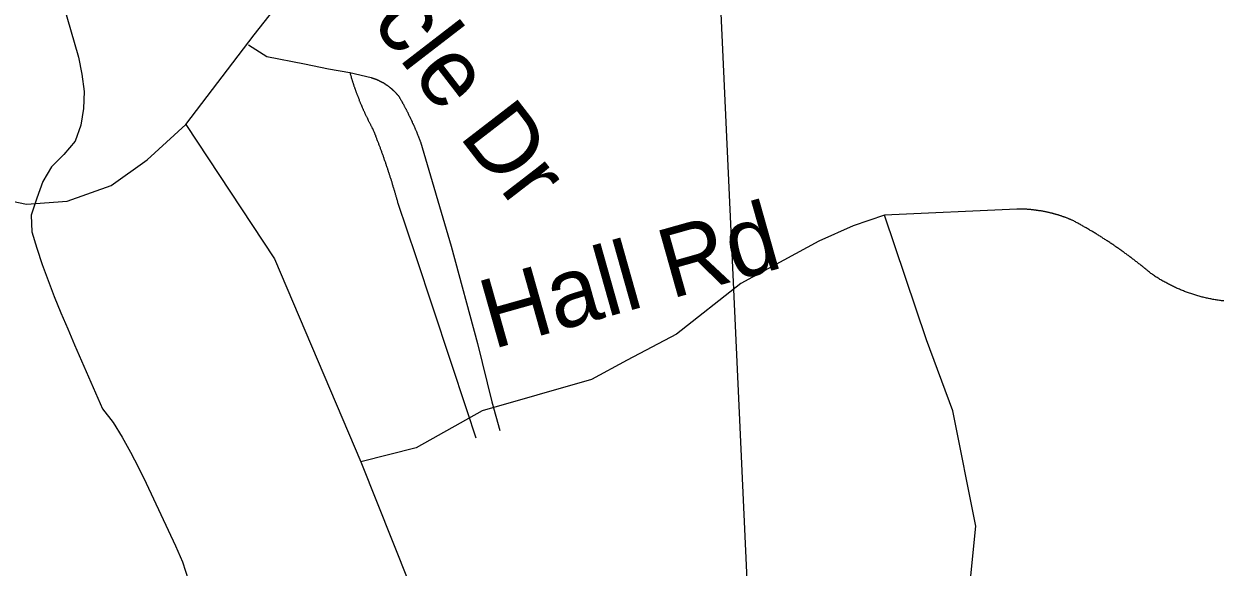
# Model space of a CAD drawing. Extents: x 1268485 to 1426702, y 514839 to 616766.
# Drawn here: x 1371058 to 1372195, y 572707 to 573222 of the extents above; entities that cross this region are included whole.
import ezdxf

# ---------------------------------------------------------------- set-up
doc = ezdxf.new("R2010")
doc.units = 0
for name, color, linetype in [('Old_Level_10', 7, 'Continuous'), ('Old_Level_11', 7, 'Continuous'), ('Old_Level_32', 7, 'Continuous'), ('Old_Level_35', 7, 'Continuous'), ('Old_Level_48', 7, 'Continuous'), ('Old_Level_49', 7, 'Continuous'), ('Old_Level_62', 7, 'Continuous')]:
    doc.layers.add(name, color=color, linetype=linetype)

msp = doc.modelspace()

# ---------------------------------------------------------------- linework, layer by layer
at = {"layer": 'Old_Level_32'}
for points in [[(1371211.857, 573126.234), (1371276.558, 573211.351), (1371326.368, 573274.277), (1371409.521, 573369.029), (1371451.38, 573435.55), (1371473.097, 573485.952), (1371485.901, 573561.835), (1371494.766, 573619.979), (1371504.615, 573846.347)], [(1369855.495, 573793.151), (1370338.736, 573380.57), (1370484.761, 573289.654), (1370744.361, 573193.672), (1370825.486, 573140.29), (1370890.386, 573107.82), (1370999.087, 573063.625), (1371060.742, 573050.637), (1371099.274, 573053.672), (1371141.133, 573068.454), (1371175.366, 573092.816), (1371211.857, 573126.234)], [(1371211.857, 573126.234), (1371296.011, 572998.85), (1371377.913, 572806.498)], [(1371874.27, 573040.412), (1371844.416, 573030.022), (1371811.967, 573015.734), (1371737.98, 572975.472), (1371676.974, 572927.416), (1371630.246, 572902.738), (1371596.499, 572884.555), (1371492.659, 572854.682), (1371430.355, 572819.614), (1371377.913, 572806.498)], [(1371875.533, 571281.822), (1371966.71, 571662.361), (1372018.048, 571872.812), (1372044.545, 571988.808), (1372041.233, 572048.464), (1372006.666, 572220.085), (1371943.248, 572548.659), (1371943.248, 572572.723), (1371960.739, 572745.548), (1371938.876, 572854.931), (1371913.987, 572922.063), (1371874.27, 573040.412)], [(1371377.913, 572806.498), (1371483.572, 572540.89), (1371493.956, 572479.846), (1371505.638, 572395.424), (1371512.578, 572290.413), (1371516.007, 572235.289), (1371547.526, 572133.257), (1371573.595, 572036.685), (1371621.063, 571919.674), (1371695.842, 571757.891), (1371875.533, 571281.822)]]:
    msp.add_lwpolyline(points, dxfattribs=at)
at = {"layer": 'Old_Level_35'}
msp.add_line((1371367.419, 573175.63), (1371387.411, 573170.811), dxfattribs=at)
for points in [[(1371271.352, 573201.774), (1371288.781, 573190.701), (1371324.358, 573183.627), (1371347.118, 573179.065), (1371367.419, 573175.63)], [(1371367.419, 573175.63), (1371367.521, 573175.066), (1371367.624, 573174.502), (1371367.726, 573173.939), (1371368.034, 573173.374), (1371368.136, 573172.811), (1371368.239, 573172.247), (1371368.546, 573171.683), (1371368.649, 573171.119), (1371368.751, 573170.555), (1371368.956, 573169.991), (1371369.161, 573169.427), (1371369.367, 573168.863), (1371369.469, 573168.3), (1371369.674, 573167.735), (1371369.879, 573167.172), (1371369.982, 573166.608), (1371370.289, 573166.044), (1371370.392, 573165.48), (1371370.597, 573164.916), (1371370.699, 573164.352), (1371370.904, 573163.789), (1371371.109, 573163.276), (1371371.212, 573162.712), (1371371.52, 573162.148), (1371371.725, 573161.584), (1371371.827, 573161.02), (1371372.135, 573160.456), (1371372.237, 573159.893), (1371372.545, 573159.328), (1371372.647, 573158.765), (1371372.852, 573158.252), (1371372.955, 573157.688), (1371373.263, 573157.124), (1371373.468, 573156.56), (1371373.673, 573155.997), (1371373.878, 573155.432), (1371374.083, 573154.869), (1371374.288, 573154.304), (1371374.493, 573153.792), (1371374.8, 573153.228), (1371374.903, 573152.664), (1371375.108, 573152.101), (1371375.416, 573151.588), (1371375.518, 573151.075), (1371375.723, 573150.511), (1371376.031, 573149.948), (1371376.236, 573149.383), (1371376.338, 573148.82), (1371376.646, 573148.307), (1371376.851, 573147.743), (1371377.158, 573147.179), (1371377.261, 573146.615), (1371377.466, 573146.102), (1371377.774, 573145.539), (1371377.979, 573145.026), (1371378.286, 573144.514), (1371378.491, 573143.949), (1371378.594, 573143.386), (1371378.901, 573142.873), (1371379.106, 573142.309), (1371379.414, 573141.745), (1371379.619, 573141.233), (1371379.927, 573140.669), (1371380.132, 573140.105), (1371380.337, 573139.643), (1371380.644, 573139.08), (1371380.849, 573138.515), (1371381.157, 573138.003), (1371381.26, 573137.439), (1371381.465, 573136.927), (1371381.772, 573136.362), (1371381.977, 573135.901), (1371382.285, 573135.337), (1371382.49, 573134.774), (1371382.797, 573134.261), (1371383.105, 573133.697), (1371383.413, 573133.184), (1371383.618, 573132.621), (1371383.925, 573132.108), (1371384.13, 573131.544), (1371384.335, 573131.083), (1371384.643, 573130.57), (1371384.848, 573130.006), (1371385.156, 573129.493), (1371385.361, 573128.93), (1371385.668, 573128.417), (1371385.873, 573127.853), (1371386.283, 573127.392), (1371386.488, 573126.879), (1371386.796, 573126.315), (1371387.001, 573125.802), (1371387.206, 573125.239), (1371387.616, 573124.726), (1371387.924, 573124.264), (1371388.129, 573123.701), (1371388.334, 573123.188), (1371388.641, 573122.676), (1371389.052, 573122.111), (1371389.257, 573121.65)], [(1371387.411, 573170.811), (1371387.616, 573170.709), (1371388.026, 573170.606), (1371388.231, 573170.504), (1371388.641, 573170.401), (1371388.846, 573170.299), (1371389.257, 573170.196), (1371389.462, 573170.043), (1371389.872, 573169.991), (1371390.077, 573169.888), (1371390.487, 573169.735), (1371390.794, 573169.633), (1371391.102, 573169.478), (1371391.41, 573169.427), (1371391.717, 573169.325), (1371392.025, 573169.171), (1371392.23, 573169.068), (1371392.64, 573168.915), (1371392.845, 573168.812), (1371393.255, 573168.71), (1371393.46, 573168.556), (1371393.768, 573168.351), (1371394.075, 573168.248), (1371394.383, 573168.145), (1371394.793, 573167.992), (1371394.998, 573167.89), (1371395.203, 573167.685), (1371395.613, 573167.582), (1371395.921, 573167.428), (1371396.126, 573167.274), (1371396.536, 573167.12), (1371396.741, 573167.018), (1371397.049, 573166.813), (1371397.356, 573166.71), (1371397.664, 573166.505), (1371397.869, 573166.352), (1371398.279, 573166.198), (1371398.484, 573166.044), (1371398.791, 573165.89), (1371399.099, 573165.685), (1371399.407, 573165.582), (1371399.612, 573165.377), (1371399.919, 573165.172), (1371400.227, 573165.019), (1371400.534, 573164.865), (1371400.739, 573164.711), (1371401.047, 573164.506), (1371401.252, 573164.301), (1371401.662, 573164.147), (1371401.867, 573163.942), (1371402.175, 573163.737), (1371402.38, 573163.584), (1371402.585, 573163.378), (1371402.893, 573163.173), (1371403.2, 573163.019), (1371403.508, 573162.814), (1371403.713, 573162.609), (1371404.02, 573162.456), (1371404.225, 573162.251), (1371404.533, 573162.046), (1371404.738, 573161.789), (1371405.046, 573161.636), (1371405.251, 573161.43), (1371405.456, 573161.225), (1371405.763, 573161.02), (1371405.968, 573160.815), (1371406.276, 573160.61), (1371406.481, 573160.354), (1371406.789, 573160.2), (1371406.994, 573159.943), (1371407.301, 573159.738), (1371407.506, 573159.482), (1371407.711, 573159.328), (1371408.019, 573159.072), (1371408.224, 573158.867), (1371408.531, 573158.611), (1371408.737, 573158.457), (1371409.044, 573158.2), (1371409.249, 573157.945), (1371409.454, 573157.74), (1371409.659, 573157.483), (1371409.864, 573157.227), (1371410.172, 573157.022), (1371410.377, 573156.817), (1371410.582, 573156.56), (1371410.89, 573156.304), (1371410.992, 573156.047), (1371411.3, 573155.792), (1371411.505, 573155.586), (1371411.71, 573155.33), (1371411.915, 573155.125), (1371412.12, 573154.869), (1371412.325, 573154.612), (1371412.633, 573154.356), (1371412.735, 573154.151), (1371413.043, 573153.894), (1371413.248, 573153.638), (1371413.35, 573153.331), (1371413.658, 573153.074), (1371413.863, 573152.818)], [(1371413.863, 573152.818), (1371413.965, 573152.459), (1371414.273, 573151.998), (1371414.478, 573151.588), (1371414.786, 573151.178), (1371414.991, 573150.768), (1371415.298, 573150.306), (1371415.503, 573149.948), (1371415.708, 573149.486), (1371416.016, 573149.076), (1371416.221, 573148.615), (1371416.528, 573148.255), (1371416.631, 573147.794), (1371416.836, 573147.384), (1371417.144, 573147.025), (1371417.349, 573146.564), (1371417.656, 573146.102), (1371417.861, 573145.692), (1371418.169, 573145.334), (1371418.374, 573144.872), (1371418.476, 573144.462), (1371418.784, 573144.001), (1371418.989, 573143.539), (1371419.297, 573143.181), (1371419.502, 573142.771), (1371419.604, 573142.309), (1371419.912, 573141.899), (1371420.117, 573141.438), (1371420.424, 573141.079), (1371420.63, 573140.618), (1371420.732, 573140.208), (1371421.04, 573139.746), (1371421.245, 573139.336), (1371421.45, 573138.875), (1371421.655, 573138.515), (1371421.86, 573138.055), (1371422.167, 573137.644), (1371422.372, 573137.183), (1371422.475, 573136.773), (1371422.783, 573136.312), (1371422.988, 573135.901), (1371423.09, 573135.44), (1371423.398, 573134.979), (1371423.603, 573134.569), (1371423.91, 573134.209), (1371424.013, 573133.748), (1371424.218, 573133.338), (1371424.526, 573132.877), (1371424.628, 573132.416), (1371424.833, 573132.005), (1371425.141, 573131.544), (1371425.243, 573131.134), (1371425.551, 573130.673), (1371425.653, 573130.263), (1371425.858, 573129.801), (1371426.166, 573129.391), (1371426.268, 573128.93), (1371426.474, 573128.52), (1371426.576, 573128.058), (1371426.884, 573127.648), (1371427.089, 573127.187), (1371427.294, 573126.725), (1371427.499, 573126.315), (1371427.601, 573125.854), (1371427.909, 573125.444), (1371428.011, 573124.982), (1371428.216, 573124.572), (1371428.524, 573124.111), (1371428.627, 573123.701), (1371428.832, 573123.188), (1371429.037, 573122.726), (1371429.242, 573122.316), (1371429.344, 573121.855), (1371429.652, 573121.445), (1371429.754, 573120.984), (1371429.959, 573120.573), (1371430.164, 573120.112), (1371430.37, 573119.702), (1371430.472, 573119.241), (1371430.78, 573118.83), (1371430.882, 573118.318), (1371431.087, 573117.857), (1371431.292, 573117.447), (1371431.395, 573116.985), (1371431.6, 573116.575), (1371431.702, 573116.114), (1371432.01, 573115.601), (1371432.112, 573115.191), (1371432.42, 573114.729), (1371432.523, 573114.319), (1371432.625, 573113.858), (1371432.83, 573113.448), (1371433.035, 573112.936), (1371433.138, 573112.526), (1371433.343, 573112.064), (1371433.548, 573111.603), (1371433.753, 573111.193), (1371433.855, 573110.68), (1371433.958, 573110.27), (1371434.265, 573109.808)], [(1371389.257, 573121.65), (1371389.462, 573120.933), (1371389.769, 573120.266), (1371390.077, 573119.548), (1371390.384, 573118.882), (1371390.589, 573118.164), (1371390.897, 573117.498), (1371391.102, 573116.729), (1371391.512, 573116.062), (1371391.717, 573115.396), (1371392.025, 573114.679), (1371392.23, 573114.012), (1371392.537, 573113.294), (1371392.742, 573112.628), (1371393.05, 573111.859), (1371393.358, 573111.193), (1371393.665, 573110.526), (1371393.87, 573109.808), (1371394.075, 573109.142), (1371394.383, 573108.424), (1371394.588, 573107.758), (1371394.895, 573106.989), (1371395.101, 573106.322), (1371395.408, 573105.605), (1371395.716, 573104.939), (1371396.023, 573104.272), (1371396.228, 573103.503), (1371396.536, 573102.836), (1371396.741, 573102.119), (1371397.049, 573101.453), (1371397.254, 573100.683), (1371397.459, 573100.017), (1371397.766, 573099.3), (1371397.971, 573098.633), (1371398.279, 573097.915), (1371398.484, 573097.197), (1371398.791, 573096.48), (1371398.997, 573095.814), (1371399.202, 573095.147), (1371399.509, 573094.378), (1371399.714, 573093.712), (1371400.022, 573092.994), (1371400.227, 573092.225), (1371400.534, 573091.559), (1371400.739, 573090.893), (1371401.047, 573090.175), (1371401.252, 573089.457), (1371401.457, 573088.739), (1371401.662, 573088.073), (1371401.867, 573087.304), (1371402.175, 573086.637), (1371402.38, 573085.92), (1371402.585, 573085.202), (1371402.893, 573084.484), (1371403.098, 573083.818), (1371403.405, 573083.049), (1371403.61, 573082.383), (1371403.713, 573081.665), (1371404.02, 573080.948), (1371404.225, 573080.23), (1371404.533, 573079.563), (1371404.738, 573078.794), (1371405.046, 573078.128), (1371405.251, 573077.462), (1371405.353, 573076.692), (1371405.661, 573076.026), (1371405.866, 573075.309), (1371406.173, 573074.539), (1371406.378, 573073.873), (1371406.481, 573073.104), (1371406.789, 573072.438), (1371406.994, 573071.771), (1371407.301, 573071.002), (1371407.404, 573070.336), (1371407.609, 573069.567), (1371407.916, 573068.9), (1371408.121, 573068.183), (1371408.224, 573067.414), (1371408.531, 573066.747), (1371408.737, 573065.979), (1371409.044, 573065.312), (1371409.147, 573064.543), (1371409.352, 573063.877), (1371409.659, 573063.108), (1371409.762, 573062.441), (1371409.967, 573061.775), (1371410.274, 573061.006), (1371410.377, 573060.288), (1371410.582, 573059.57), (1371410.89, 573058.853), (1371410.992, 573058.135), (1371411.3, 573057.417), (1371411.505, 573056.7), (1371411.607, 573055.982), (1371411.915, 573055.264), (1371412.12, 573054.547), (1371412.222, 573053.829), (1371412.53, 573053.111), (1371412.633, 573052.394), (1371412.838, 573051.676)], [(1371434.265, 573109.808), (1371463.485, 573010.82), (1371488.399, 572918.649), (1371501.83, 572863.387), (1371509.52, 572836.32)], [(1371412.838, 573051.676), (1371429.857, 573001.182), (1371478.147, 572855.083), (1371486.656, 572829.194)], [(1371999.492, 573045.986), (1371874.27, 573040.412)], [(1372052.6, 573035.272), (1372052.087, 573035.426), (1372051.575, 573035.682), (1372051.165, 573035.887), (1372050.652, 573036.144), (1372050.139, 573036.297), (1372049.627, 573036.502), (1372049.114, 573036.759), (1372048.602, 573036.964), (1372048.089, 573037.117), (1372047.576, 573037.322), (1372047.166, 573037.579), (1372046.551, 573037.732), (1372046.038, 573037.937), (1372045.526, 573038.142), (1372045.013, 573038.297), (1372044.5, 573038.502), (1372043.988, 573038.707), (1372043.475, 573038.86), (1372042.86, 573039.065), (1372042.347, 573039.27), (1372041.835, 573039.373), (1372041.425, 573039.578), (1372040.912, 573039.732), (1372040.297, 573039.937), (1372039.784, 573040.04), (1372039.272, 573040.245), (1372038.759, 573040.45), (1372038.246, 573040.552), (1372037.631, 573040.757), (1372037.119, 573040.86), (1372036.606, 573041.065), (1372036.093, 573041.167), (1372035.478, 573041.321), (1372034.966, 573041.526), (1372034.453, 573041.628), (1372034.043, 573041.731), (1372033.325, 573041.936), (1372032.915, 573042.038), (1372032.402, 573042.193), (1372031.787, 573042.295), (1372031.275, 573042.449), (1372030.762, 573042.551), (1372030.249, 573042.705), (1372029.634, 573042.808), (1372029.122, 573042.961), (1372028.609, 573043.064), (1372027.994, 573043.166), (1372027.481, 573043.32), (1372026.969, 573043.423), (1372026.353, 573043.526), (1372025.841, 573043.628), (1372025.328, 573043.731), (1372024.713, 573043.833), (1372024.2, 573043.936), (1372023.79, 573044.038), (1372023.175, 573044.141), (1372022.662, 573044.243), (1372022.15, 573044.294), (1372021.535, 573044.397), (1372021.022, 573044.499), (1372020.509, 573044.551), (1372019.894, 573044.602), (1372019.382, 573044.756), (1372018.766, 573044.807), (1372018.254, 573044.858), (1372017.741, 573044.961), (1372017.126, 573045.012), (1372016.613, 573045.114), (1372016.101, 573045.166), (1372015.486, 573045.268), (1372014.973, 573045.268), (1372014.358, 573045.319), (1372013.845, 573045.371), (1372013.333, 573045.422), (1372012.717, 573045.524), (1372012.205, 573045.576), (1372011.59, 573045.576), (1372011.077, 573045.627), (1372010.667, 573045.679), (1372010.052, 573045.679), (1372009.539, 573045.729), (1372008.924, 573045.832), (1372008.411, 573045.832), (1372007.899, 573045.884), (1372007.284, 573045.884), (1372006.771, 573045.884), (1372006.156, 573045.934), (1372005.643, 573045.934), (1372005.13, 573045.934), (1372004.515, 573045.986), (1372004.003, 573045.986), (1372003.388, 573045.986), (1372002.875, 573045.986), (1372002.26, 573045.986), (1372001.747, 573045.986), (1372001.235, 573045.986), (1372000.619, 573045.986), (1372000.107, 573045.986), (1371999.492, 573045.986)], [(1372126.624, 572985.137), (1372125.906, 572985.701), (1372125.291, 572986.316), (1372124.471, 572986.879), (1372123.856, 572987.444), (1372123.138, 572988.007), (1372122.42, 572988.572), (1372121.703, 572989.187), (1372120.985, 572989.75), (1372120.37, 572990.314), (1372119.652, 572990.878), (1372118.832, 572991.442), (1372118.217, 572992.006), (1372117.499, 572992.57), (1372116.781, 572993.134), (1372116.166, 572993.698), (1372115.346, 572994.261), (1372114.628, 572994.826), (1372114.013, 572995.389), (1372113.295, 572995.953), (1372112.475, 572996.414), (1372111.86, 572996.979), (1372111.142, 572997.542), (1372110.425, 572998.106), (1372109.605, 572998.67), (1372108.989, 572999.183), (1372108.272, 572999.747), (1372107.451, 573000.31), (1372106.734, 573000.823), (1372106.016, 573001.387), (1372105.401, 573001.951), (1372104.581, 573002.463), (1372103.863, 573002.976), (1372103.145, 573003.489), (1372102.325, 573004.053), (1372101.608, 573004.566), (1372100.992, 573005.129), (1372100.275, 573005.642), (1372099.454, 573006.206), (1372098.737, 573006.667), (1372098.019, 573007.18), (1372097.301, 573007.744), (1372096.481, 573008.257), (1372095.764, 573008.769), (1372095.046, 573009.333), (1372094.226, 573009.794), (1372093.508, 573010.307), (1372092.79, 573010.82), (1372092.175, 573011.332), (1372091.355, 573011.793), (1372090.637, 573012.358), (1372089.92, 573012.87), (1372089.099, 573013.383), (1372088.382, 573013.895), (1372087.664, 573014.356), (1372086.844, 573014.869), (1372086.024, 573015.382), (1372085.203, 573015.894), (1372084.486, 573016.356), (1372083.768, 573016.817), (1372083.05, 573017.33), (1372082.23, 573017.791), (1372081.512, 573018.304), (1372080.795, 573018.817), (1372079.975, 573019.329), (1372079.257, 573019.739), (1372078.539, 573020.252), (1372077.719, 573020.765), (1372076.899, 573021.175), (1372076.079, 573021.687), (1372075.361, 573022.148), (1372074.643, 573022.61), (1372073.925, 573023.123), (1372073.105, 573023.584), (1372072.285, 573024.046), (1372071.465, 573024.507), (1372070.747, 573025.019), (1372070.029, 573025.429), (1372069.209, 573025.891), (1372068.389, 573026.352), (1372067.671, 573026.814), (1372066.851, 573027.275), (1372066.133, 573027.736), (1372065.211, 573028.197), (1372064.493, 573028.608), (1372063.775, 573029.069), (1372062.955, 573029.582), (1372062.135, 573029.992), (1372061.417, 573030.453), (1372060.597, 573030.863), (1372059.777, 573031.325), (1372058.957, 573031.735), (1372058.239, 573032.196), (1372057.521, 573032.606), (1372056.599, 573033.068), (1372055.881, 573033.478), (1372055.163, 573033.939), (1372054.24, 573034.401), (1372053.523, 573034.811), (1372052.6, 573035.272)], [(1372195.624, 572958.942), (1372194.599, 572959.044), (1372193.676, 572959.197), (1372192.651, 572959.3), (1372191.523, 572959.454), (1372190.498, 572959.608), (1372189.472, 572959.762), (1372188.55, 572959.915), (1372187.524, 572960.12), (1372186.397, 572960.274), (1372185.371, 572960.428), (1372184.346, 572960.633), (1372183.423, 572960.89), (1372182.398, 572961.043), (1372181.373, 572961.248), (1372180.348, 572961.505), (1372179.22, 572961.71), (1372178.297, 572961.915), (1372177.272, 572962.171), (1372176.246, 572962.427), (1372175.221, 572962.683), (1372174.298, 572962.94), (1372173.273, 572963.196), (1372172.248, 572963.504), (1372171.223, 572963.76), (1372170.3, 572964.068), (1372169.275, 572964.375), (1372168.249, 572964.631), (1372167.224, 572964.939), (1372166.404, 572965.246), (1372165.379, 572965.606), (1372164.353, 572965.913), (1372163.328, 572966.272), (1372162.405, 572966.631), (1372161.38, 572966.939), (1372160.457, 572967.297), (1372159.535, 572967.707), (1372158.509, 572968.066), (1372157.484, 572968.425), (1372156.664, 572968.835), (1372155.639, 572969.194), (1372154.613, 572969.604), (1372153.793, 572970.014), (1372152.768, 572970.424), (1372151.743, 572970.835), (1372150.923, 572971.245), (1372149.897, 572971.706), (1372148.975, 572972.116), (1372147.949, 572972.577), (1372147.129, 572972.988), (1372146.104, 572973.5), (1372145.284, 572973.961), (1372144.361, 572974.423), (1372143.336, 572974.884), (1372142.515, 572975.397), (1372141.593, 572975.858), (1372140.67, 572976.371), (1372139.747, 572976.884), (1372138.824, 572977.396), (1372138.004, 572977.857), (1372136.979, 572978.37), (1372136.159, 572978.934), (1372135.236, 572979.447), (1372134.416, 572980.01), (1372133.493, 572980.575), (1372132.673, 572981.087), (1372131.75, 572981.651), (1372130.827, 572982.163), (1372130.007, 572982.83), (1372129.084, 572983.394), (1372128.264, 572983.958), (1372127.547, 572984.521), (1372126.624, 572985.137)]]:
    msp.add_lwpolyline(points, dxfattribs=at)
at = {"layer": 'Old_Level_48'}
msp.add_lwpolyline([(1373840.114, 575473.635), (1373851.828, 574982.86), (1373853.517, 574480.583), (1373863.087, 573982.149), (1373596.289, 573849.655), (1373333.537, 573697.625), (1373243.463, 573748.603), (1373018.278, 573777.733), (1372620.452, 573770.451), (1372263.91, 573766.809), (1371794.774, 573759.527), (1371708.454, 573748.603), (1371706.735, 573500.417), (1371784.031, 571813.508)], dxfattribs=at)
at = {"layer": 'Old_Level_49'}
msp.add_lwpolyline([(1373840.114, 575473.635), (1373851.828, 574982.86), (1373853.517, 574480.583), (1373863.087, 573982.149), (1373596.289, 573849.655), (1373333.537, 573697.625), (1373243.463, 573748.603), (1373018.278, 573777.733), (1372620.452, 573770.451), (1372263.91, 573766.809), (1371794.774, 573759.527), (1371708.454, 573748.603), (1371706.735, 573500.417), (1371784.031, 571813.508)], dxfattribs=at)
at = {"layer": 'Old_Level_62'}
msp.add_lwpolyline([(1371092.034, 573252.474), (1371110.283, 573190.035), (1371113.462, 573173.784), (1371115.512, 573157.38), (1371114.897, 573141.54), (1371112.231, 573125.7), (1371106.9, 573110.423), (1371096.34, 573097.813), (1371084.652, 573086.227), (1371076.45, 573072.13), (1371070.811, 573056.341), (1371065.274, 573040.142), (1371065.889, 573024.353), (1371070.503, 573009.025), (1371075.732, 572993.646), (1371081.268, 572978.319), (1371087.215, 572963.043), (1371093.469, 572947.766), (1371099.928, 572932.49), (1371106.49, 572917.264), (1371133.044, 572856.723), (1371142.886, 572843.907), (1371151.499, 572829.964), (1371159.598, 572815.661), (1371166.98, 572801), (1371174.157, 572786.288), (1371181.334, 572771.472), (1371188.306, 572756.606), (1371195.175, 572741.74), (1371201.941, 572726.771), (1371208.606, 572711.802), (1371217.32, 572685.043)], dxfattribs=at)

# ---------------------------------------------------------------- texts
at = {"layer": 'Old_Level_10'}
msp.add_text('Circle Dr', height=65.6167, rotation=307.638394, dxfattribs=at).set_placement((1371318.179, 573312.249))
at = {"layer": 'Old_Level_11'}
msp.add_text('Hall Rd', height=65.6167, rotation=15.744481, dxfattribs=at).set_placement((1371502.583, 572913.111))

doc.saveas('drawing.dxf')
